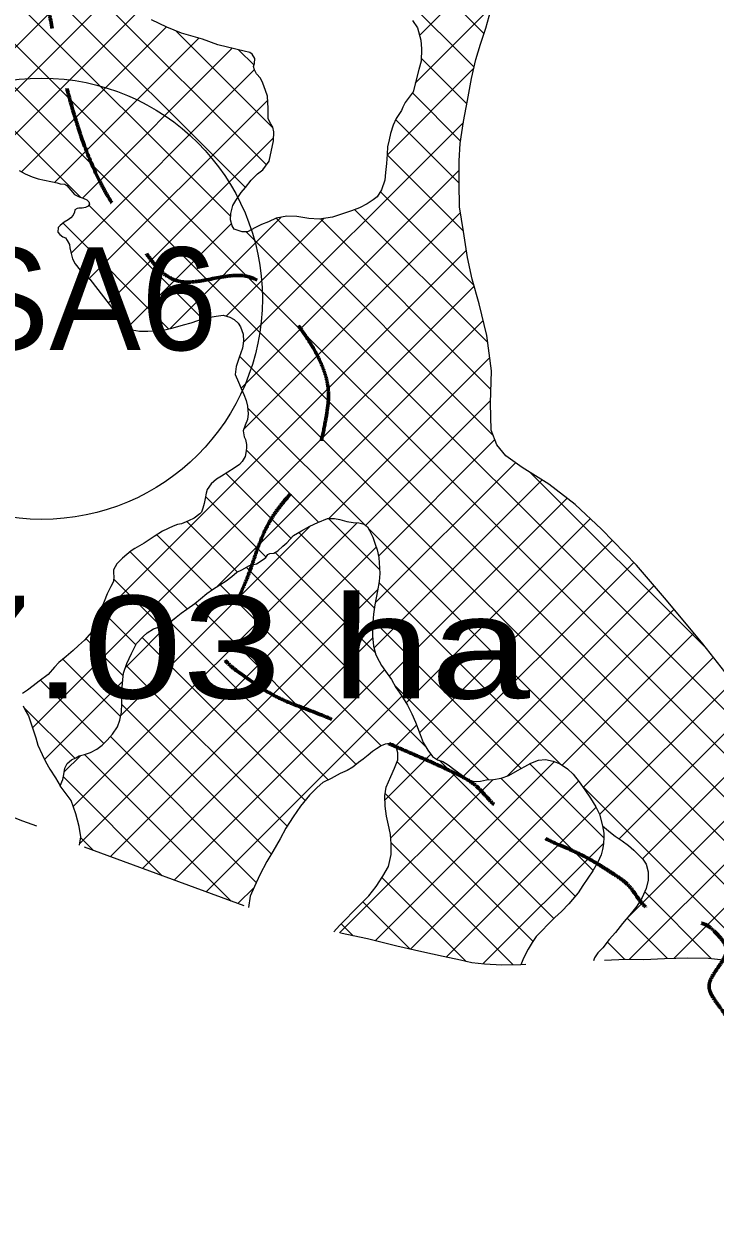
# Model space of a CAD drawing. Extents: x -1643653 to 4543381, y 1624270 to 13878484.
# Drawn here: x 748653 to 752016, y 8927283 to 8933088 of the extents above; entities that cross this region are included whole.
import ezdxf
from ezdxf.enums import TextEntityAlignment as Align

# ---------------------------------------------------------------- set-up
doc = ezdxf.new("R2010")
doc.units = 0
doc.header["$LTSCALE"] = 200
doc.linetypes.add('MEDIUM_DASHED', pattern=[4.5, 3, -1.5])
for name, color, linetype, lineweight in [('1', 7, 'Continuous', 13), ('10', 7, 'MEDIUM_DASHED', 60), ('29', 7, 'Continuous', 13), ('45', 7, 'Continuous', 13)]:
    doc.layers.add(name, color=color, linetype=linetype, lineweight=lineweight)
doc.layers.add('63', color=7, linetype='Continuous')

msp = doc.modelspace()

# ---------------------------------------------------------------- linework, layer by layer
at = {"layer": '1', "lineweight": 25}
msp.add_spline([(814781, 9009175.5), (814787.2, 9009173.4), (814796.9, 9009173.4), (814799.4, 9009172.4), (814805.1, 9009174.5), (814805.6, 9009176.5), (814811.7, 9009179.5), (814811.7, 9009179.5), (814801.5, 9009181), (814790.7, 9009181.5), (814784.1, 9009183.1), (814777.4, 9009185.1), (814778.4, 9009175.5)], degree=3, dxfattribs=at)
at = {"layer": '10'}
msp.add_open_spline([(753774.9, 8926261.4), (753812.7, 8926399.9), (753812, 8926558.8), (753709.5, 8926687.3), (753566, 8926867.3), (753376.7, 8926916.9), (753227, 8927050.3), (753014.8, 8927239.4), (752804.9, 8927430.3), (752597.6, 8927630.5), (752376.7, 8927843.7), (752192.2, 8928091.3), (752017.6, 8928334.1), (751956, 8928419.6), (752103.6, 8928574.9), (752029.9, 8928655), (751955.6, 8928735.8), (751801.6, 8928688.1), (751721.4, 8928753.8), (751652.2, 8928810.4), (751601.3, 8928901.2), (751523.9, 8928951.3), (751367.8, 8929052.4), (751185.2, 8929119.1), (751030.2, 8929222.8), (750931.1, 8929289.2), (750854.8, 8929393), (750746.4, 8929445), (750665, 8929484.1), (750582.4, 8929520.3), (750499.6, 8929556.1), (750413.3, 8929593.4), (750326.8, 8929630.1), (750240.4, 8929667.2), (750059.5, 8929745.1), (749875.6, 8929807.6), (749709.7, 8929926.4), (749552.8, 8930038.9), (749714.4, 8930314.8), (749771.5, 8930481.9), (749848.6, 8930707.8), (750077.8, 8930926.7), (750119.5, 8931152.3), (750152, 8931328.4), (750058.1, 8931532.9), (749922, 8931707.8), (749753.2, 8931924.7), (749391.3, 8931773.6), (749243.2, 8931979.4), (749032.7, 8932271.9), (748906.3, 8932592.6), (748823.6, 8932929.9), (748786.3, 8933082.2), (748758.3, 8933247.9), (748811.3, 8933399), (748934, 8933748.4), (749210.7, 8934002.5), (749514.7, 8934226), (749629.1, 8934310.1), (749795.5, 8934228.1), (749909.7, 8934329.8), (749982.5, 8934394.6), (750061.5, 8934468.6), (750045.4, 8934552), (750025.6, 8934654.5), (749991.4, 8934758.2), (749959, 8934860.6), (749901, 8935043.9), (749870.4, 8935232.4), (749773.9, 8935403.7), (749725.3, 8935490), (749619.5, 8935521), (749551.8, 8935588.9), (749459.7, 8935681.1), (749373.5, 8935781.5), (749280.2, 8935872.8), (749090.8, 8936058.2), (748862, 8936191), (748663.2, 8936378.9), (748545.5, 8936490.1), (748390.4, 8936617), (748404, 8936773.9), (748412.2, 8936868.5), (748420.5, 8936963.2), (748428.7, 8937057.8)], degree=3, dxfattribs=at)
at = {"layer": '29'}
for p, q in [((750891.4, 8933041.1), (749257.1, 8934675.4)), ((749832.8, 8932402.7), (747660.9, 8934574.5)), ((750843.2, 8932877.1), (749150.2, 8934570.1)), ((749730.8, 8932292.4), (747564.5, 8934458.7)), ((749659.7, 8932151.4), (747671.3, 8934139.9)), ((748444.6, 8932808.2), (749244.3, 8933607.9)), ((750578.2, 8933032.6), (750945.8, 8933400.2)), ((748463.2, 8932614.7), (749108.7, 8933260.2)), ((752604.9, 8928994.1), (748379, 8933220)), ((747815, 8931754.4), (749206.4, 8933145.7)), ((750557.3, 8932799.6), (750928.5, 8933170.8)), ((748641.5, 8932368.7), (749346.3, 8933073.5)), ((749864.6, 8932583), (749394, 8933053.6)), ((752763.1, 8928623.8), (748367.1, 8933019.8)), ((748802.2, 8932317.2), (749503.8, 8933018.8)), ((748938.3, 8932241.3), (749666.9, 8932969.9)), ((749772.9, 8932886.8), (749697, 8932962.7)), ((750808.7, 8932699.5), (750585.8, 8932922.3)), ((748882.7, 8931973.5), (749774.3, 8932865.1)), ((750420.4, 8932450.5), (750842.1, 8932872.2)), ((750777.9, 8932518.2), (750543.1, 8932752.9)), ((748930.5, 8932244.2), (748476, 8932698.8)), ((748970.5, 8931849.2), (749839.2, 8932717.8)), ((750770.4, 8932313.5), (750461.4, 8932622.5)), ((749720.4, 8931538.4), (750791.4, 8932609.4)), ((749063.9, 8931730.5), (749867.5, 8932534)), ((750791.1, 8932080.7), (750420.5, 8932451.4)), ((749710.5, 8931316.3), (750770.6, 8932376.5)), ((750842.1, 8931817.6), (750387.6, 8932272.1)), ((749521.4, 8931653.3), (748969, 8932205.7)), ((749723.5, 8931117.2), (750777.4, 8932171.1)), ((750910, 8931537.6), (750263.1, 8932184.5)), ((749357.5, 8931605.1), (748844, 8932118.6)), ((749157.4, 8931611.8), (749663.6, 8932118)), ((749364.3, 8931606.6), (749905.4, 8932147.7)), ((749637, 8931667.1), (750111.8, 8932141.9)), ((750936.6, 8931086.7), (749880, 8932143.2)), ((750925.4, 8931310), (750095.9, 8932139.5)), ((752375.9, 8929435.2), (749734, 8932077.1)), ((749010, 8930191.6), (750805.6, 8931987.2)), ((748694.9, 8929664.4), (750843.4, 8931812.9)), ((749595, 8930352.4), (750887.5, 8931644.8)), ((752834.2, 8928340.5), (749702.2, 8931472.5)), ((750136.5, 8930681.7), (750919.8, 8931465)), ((750315.5, 8930648.6), (750923.5, 8931256.6)), ((750308.6, 8930654.1), (749741.9, 8931220.7)), ((750378, 8930499), (750944.7, 8931065.7)), ((750086.6, 8930663.9), (749734.9, 8931015.6)), ((750362.7, 8930271.6), (751044.8, 8930953.6)), ((749952.4, 8930585.9), (749636.7, 8930901.7)), ((751974.2, 8930049.1), (751118.4, 8930904.8)), ((750356.5, 8930053.2), (751173.8, 8930870.5)), ((749831.6, 8930494.6), (749536.5, 8930789.7)), ((750430.1, 8929914.6), (751295.9, 8930780.4)), ((748893.9, 8929280.7), (750274.8, 8930661.6)), ((749124.2, 8929723.1), (750046.2, 8930645.1)), ((749692.4, 8930421.7), (749445.8, 8930668.2)), ((750384.1, 8930432.3), (750134.7, 8930681.6)), ((750512.8, 8929785.2), (751408.3, 8930680.8)), ((749567, 8930335), (749299.4, 8930602.5)), ((750358.5, 8930245.7), (749990, 8930614.2)), ((752569.9, 8928392.7), (750329.2, 8930633.4)), ((748924.6, 8929099.2), (750367.3, 8930542)), ((750578.4, 8929638.7), (751515.4, 8930575.7)), ((749447.4, 8930242.4), (749170, 8930519.8)), ((750362.9, 8930029.2), (749875.2, 8930516.8)), ((750607, 8929572.9), (749735.2, 8930444.8)), ((750662.7, 8929510.8), (751620.4, 8930468.6)), ((749319.7, 8930158), (749090.2, 8930387.5)), ((750391, 8929576.9), (749607.8, 8930360.1)), ((751261.6, 8929488.9), (750380.2, 8930370.3)), ((750792.1, 8929428.1), (751719.3, 8930355.4)), ((749074.7, 8929037.2), (750374.3, 8930336.8)), ((749198, 8930067.5), (749027.5, 8930238.1)), ((750270.2, 8929485.5), (749486.2, 8930269.5)), ((751004.6, 8929428.5), (751816.7, 8930240.6)), ((749148.6, 8929959.7), (749381.2, 8930192.2)), ((750133.3, 8929410.3), (749364, 8930179.6)), ((751072.3, 8929466.1), (750351.5, 8930186.9)), ((751271, 8929482.8), (751912.8, 8930124.5)), ((749136.8, 8929916.6), (748955.3, 8930098.1)), ((750021.9, 8929309.5), (749228.2, 8930103.2)), ((749229.7, 8928980.1), (750349.9, 8930100.3)), ((751373.8, 8929373.5), (752007.2, 8930006.9)), ((749123.2, 8929718.1), (748843.3, 8929997.9)), ((749934.3, 8929185), (749151.5, 8929967.8)), ((749384.7, 8928923), (750408, 8929946.2)), ((749042, 8929587.2), (748734.2, 8929894.9)), ((748753.1, 8929510.4), (749134.1, 8929891.4)), ((750914.8, 8929411.4), (750458.7, 8929867.5)), ((751453.9, 8929241.4), (752100.4, 8929887.9)), ((749856.9, 8929050.3), (749130, 8929777.2)), ((749539.8, 8928865.9), (750492.1, 8929818.2)), ((748901.4, 8929515.7), (748653.6, 8929763.4)), ((751548.6, 8929124), (752185.7, 8929761.1)), ((750459.7, 8929573.7), (750563.2, 8929677.2)), ((749033.6, 8929578.8), (749060.6, 8929605.8)), ((749783.8, 8928911.2), (749074, 8929621.1)), ((751663.1, 8929026.4), (752266.6, 8929629.8)), ((748850, 8929448.9), (748930.2, 8929529.2)), ((749662.1, 8928820.8), (748948.4, 8929534.5)), ((750362.4, 8928627.9), (751234.2, 8929499.6)), ((750409.9, 8929311.7), (750633, 8929534.9)), ((751231, 8928736.9), (750469, 8929498.9)), ((751335.6, 8928844.4), (750674, 8929505.9)), ((751473.5, 8929130.7), (751115, 8929489.3)), ((751590.5, 8928741.7), (752343.1, 8929494.2)), ((749326.2, 8928944.5), (748845.5, 8929425.3)), ((750438.2, 8929127.9), (750761, 8929450.7)), ((750188.6, 8928666.2), (750935.3, 8929412.9)), ((750533.5, 8928586.8), (751351.7, 8929405)), ((751421.8, 8928970.4), (750973.3, 8929418.8)), ((752268.9, 8928481.5), (751366.8, 8929383.7)), ((751129.5, 8928626.2), (750411, 8929344.7)), ((751598.4, 8928537.4), (752419, 8929357.9)), ((750706.8, 8928548), (751436.3, 8929277.5)), ((751816.1, 8928542.9), (752492.8, 8929219.7)), ((748990.4, 8929068.2), (748929.1, 8929129.6)), ((749724.8, 8928797.7), (748948.4, 8929083.7)), ((751033.3, 8928510.2), (750440.1, 8929103.5)), ((750886.2, 8928515.3), (751472.5, 8929101.6)), ((750804.8, 8928526.6), (750395.3, 8928936.1)), ((749694.8, 8928808.8), (749773.2, 8928887.2)), ((751996.2, 8928542.2), (751673, 8928865.4)), ((750532.2, 8928587.1), (750301.9, 8928817.4)), ((751784.2, 8928542), (751587.8, 8928738.4)), ((750255.2, 8928652), (750196.9, 8928710.3)), ((751576.7, 8928537.4), (751491.3, 8928622.8))]:
    msp.add_line(p, q, dxfattribs=at)
for points in [[(752134.3, 8929844.6), (751956.3, 8930071.9), (751779.8, 8930285.1), (751633.7, 8930455), (751462.7, 8930629.5), (751334.7, 8930750.1), (751207.6, 8930849.4), (751077.9, 8930930), (750996.9, 8930987.6), (750954.5, 8931040.5), (750926.8, 8931112.1), (750923.1, 8931244), (750928.6, 8931400.3), (750905.3, 8931572.4), (750867.7, 8931725.7), (750834, 8931846.6), (750811, 8931952.2), (750791.6, 8932077.6), (750773.1, 8932198.9), (750770.4, 8932314.1), (750770.7, 8932421.7), (750776.1, 8932505.9), (750792.1, 8932613.9), (750811.7, 8932714.9), (750830.3, 8932823.4), (750852.3, 8932914.7), (750874.4, 8932989.2), (750900, 8933067.3), (750925.1, 8933155.5)], [(750543.9, 8933105.3), (750567.6, 8933069.3), (750584.7, 8933009.8), (750587.1, 8932967.2), (750585.4, 8932907.3), (750574.7, 8932866.8), (750546.4, 8932757.2), (750507.7, 8932706.6), (750496, 8932683.8), (750490.3, 8932667.6), (750463.8, 8932627.6), (750449, 8932596.2), (750437.2, 8932554.6), (750430.6, 8932524.7), (750422.8, 8932489.7), (750420.7, 8932455.2), (750417.5, 8932409), (750411.8, 8932365.4), (750408.7, 8932327.9), (750393.3, 8932281.2), (750372.4, 8932247.8), (750353.1, 8932232.1), (750323.6, 8932212.9), (750286, 8932192.8), (750246.9, 8932178.7), (750213.3, 8932167.1), (750154.9, 8932148.5), (750089.5, 8932138.5), (750040.2, 8932141.2), (749980.9, 8932152), (749933.2, 8932152.2), (749880.9, 8932143.7), (749842.8, 8932125), (749808.8, 8932112.9), (749780.3, 8932098.3), (749741.7, 8932077.1), (749714.8, 8932077.2), (749676.3, 8932090), (749667.2, 8932105.8), (749658.7, 8932135.2), (749660.8, 8932166.7), (749670, 8932204.2), (749684.3, 8932229.5), (749710.8, 8932267.5), (749731.2, 8932292.8), (749758.7, 8932327.7), (749789.2, 8932359.6), (749815.1, 8932378.8), (749846.2, 8932420.8), (749866.8, 8932519.7), (749869, 8932563.4), (749864, 8932585.7), (749852.3, 8932604.5), (749842.2, 8932628.4), (749842.3, 8932640.6), (749841.9, 8932676.1), (749838, 8932736), (749827.9, 8932763.9), (749816.4, 8932799.5), (749803.8, 8932824.9), (749785.6, 8932846.2), (749774.4, 8932864.5), (749770.9, 8932880.3), (749775.5, 8932895.5), (749776.6, 8932920.3), (749764, 8932940.7), (749751.8, 8932948.8), (749725, 8932956), (749683.9, 8932965.8), (749596.7, 8932986.8), (749522.7, 8933013.4), (749420.3, 8933042.7), (749348.8, 8933072.3), (749274.8, 8933108.6)], [(748629.7, 8932374.8), (748659.6, 8932359.5), (748693.6, 8932344.7), (748723.5, 8932334.4), (748815.3, 8932314.4), (748830.5, 8932310.8), (748852.3, 8932308.2), (748862.4, 8932302.6), (748882.1, 8932279.2), (748900.3, 8932258.3), (748921.6, 8932247.6), (748941.9, 8932239.9), (748959.1, 8932232.3), (748969.8, 8932223.1), (748972.8, 8932211.9), (748966.7, 8932201.8), (748952.4, 8932194.7), (748936.2, 8932192.2), (748919.9, 8932191.8), (748912.8, 8932190.3), (748900.6, 8932184.2), (748899.1, 8932173.1), (748892.4, 8932157.9), (748881.2, 8932144.2), (748869, 8932135.1), (748849.7, 8932123), (748829.9, 8932107.8), (748820.7, 8932097.2), (748818.1, 8932074.9), (748827.7, 8932063.2), (748843.4, 8932053), (748855.1, 8932047.9), (748863.7, 8932035.2), (748874.8, 8932015.3), (748877.3, 8931998.6), (748883.3, 8931970.7), (748890.3, 8931945.3), (748903.4, 8931921.4), (748926.7, 8931889.8), (748951.5, 8931864.4), (748973.7, 8931846.6), (749067.8, 8931725.5), (749078.9, 8931710.8), (749093.5, 8931686.9), (749106.2, 8931672.7), (749123.3, 8931649.3)], [(749123.3, 8931649.3), (749138.5, 8931628.9), (749156.7, 8931612.1), (749179.5, 8931599.4), (749216.1, 8931593.7), (749256.6, 8931593.1), (749293.7, 8931594.5), (749345, 8931602.4), (749380, 8931609.9), (749429.2, 8931624.5), (749467.8, 8931634.6), (749526.8, 8931655.2), (749558.8, 8931662.2), (749588.7, 8931667.2), (749623.2, 8931671.7), (749655.7, 8931660.9), (749677, 8931649.7), (749695.2, 8931632.9), (749707.8, 8931614.1), (749719.9, 8931579), (749721.3, 8931544.5), (749716.1, 8931510), (749699.8, 8931465.9), (749685.9, 8931421.8), (749681.2, 8931382.8), (749697.4, 8931345.7), (749711, 8931315.2), (749723.6, 8931285.7), (749734.7, 8931256.8), (749741.2, 8931228.8), (749744.6, 8931190.8), (749740.5, 8931163.9), (749729.7, 8931135.5), (749720.5, 8931108.6), (749725, 8931079.7), (749730.6, 8931066.5), (749736.6, 8931042.6), (749736, 8931027.4), (749734.5, 8931011.2), (749729.8, 8930983.8), (749715.5, 8930959), (749702.3, 8930944.8), (749676.9, 8930926.6), (749645.3, 8930906.9), (749615.4, 8930888.7), (749590.5, 8930873.6), (749564.5, 8930850.3), (749544.6, 8930823.5), (749539.5, 8930804.7), (749534.4, 8930778.8), (749530.2, 8930755.5), (749524.1, 8930731.7), (749516.9, 8930713.4), (749509.3, 8930705.3), (749482.3, 8930684.1), (749453.4, 8930671.5), (749419.8, 8930656.9), (749400, 8930652.4), (749379.7, 8930644.3), (749327.9, 8930621.1), (749287.7, 8930594.9), (749238.4, 8930562), (749193.7, 8930535.8), (749175.9, 8930524.7), (749132.7, 8930489.3), (749105.2, 8930461.9), (749088.8, 8930432.1), (749089.3, 8930415.3), (749090.8, 8930401.1), (749089.7, 8930375.7), (749076.4, 8930351.4), (749059.1, 8930314.9), (749044.2, 8930277.9), (749019.7, 8930219.7), (749003.3, 8930172.5), (748982.9, 8930129.9), (748947.8, 8930089.5), (748919.8, 8930064.2), (748892.3, 8930039.9), (748858.8, 8930011.1), (748823.7, 8929981.2), (748801.8, 8929958.5), (748770.7, 8929923), (748728, 8929890.2), (748698.5, 8929867.9), (748671.1, 8929846.2), (748646.7, 8929830.5)], [(749130.3, 8929782.1), (749129.4, 8929834.4), (749133.1, 8929882.1), (749138.3, 8929930.3), (749154.7, 8929976.9), (749177.2, 8930026.1), (749201.6, 8930074.7), (749233.2, 8930108.6), (749252.5, 8930125.3), (749284.1, 8930145.5), (749317.1, 8930157.1), (749338.9, 8930165.1), (749367.9, 8930181.8), (749394.3, 8930202.5), (749418.7, 8930221.7), (749445.2, 8930240.9), (749485.3, 8930268.7), (749512.3, 8930291), (749543.3, 8930316.8), (749570.3, 8930337.5), (749606.4, 8930359.2), (749637.4, 8930378.9), (749665.4, 8930400.1), (749689.8, 8930420.4), (749714.2, 8930433), (749750.3, 8930453.2), (749785.3, 8930462.2), (749817.8, 8930482.9), (749830.5, 8930493), (749839.7, 8930506.2), (749849.9, 8930511.7), (749869.7, 8930513.7), (749888.5, 8930524.3), (749912.4, 8930548.1), (749932.7, 8930563.2), (749964.3, 8930599.7), (750004.5, 8930622.4), (750045.1, 8930644.6), (750083.7, 8930662.8), (750129.5, 8930681.4), (750164, 8930682.8), (750190.8, 8930676.7), (750224.8, 8930666.9), (750255.8, 8930662.8), (750282.1, 8930661.2), (750308, 8930654.5), (750324.7, 8930641.3), (750334.3, 8930624.5), (750351.4, 8930590.9), (750362.5, 8930556.9), (750371.1, 8930530.5), (750379.6, 8930491.9), (750385.4, 8930414.8), (750381.3, 8930376.2), (750373, 8930329.6), (750361.1, 8930262.6), (750353.9, 8930216.5), (750349.2, 8930159.1), (750348.5, 8930112), (750354.5, 8930060.7), (750365.5, 8930019.6), (750381.7, 8929988.1), (750393.3, 8929967.7), (750412.5, 8929939.8), (750441.3, 8929898.6), (750463, 8929859.9), (750490.8, 8929820.3), (750519.6, 8929774.5), (750540.7, 8929731.8), (750557.9, 8929690.7), (750581.6, 8929630.8), (750595.1, 8929593.2), (750617.9, 8929554.5), (750640.6, 8929525), (750665.9, 8929508.7), (750691.3, 8929500), (750716.6, 8929484.2), (750745, 8929462.3), (750815.8, 8929410.9), (750837.1, 8929403.7), (750854.4, 8929403.1), (750875.2, 8929405.1), (750904.1, 8929410.6), (750937.6, 8929413), (750974.7, 8929419), (751012.8, 8929431.1), (751054.5, 8929455.8), (751089.5, 8929476), (751119.5, 8929491.7), (751157.1, 8929506.8), (751190.6, 8929509.7), (751228.1, 8929502), (751262.1, 8929488.7), (751298.1, 8929464.8), (751325.4, 8929437.8), (751354.7, 8929401.2), (751382, 8929361.7), (751409.8, 8929321.8), (751435, 8929280.2), (751453.2, 8929244.1), (751468.1, 8929186.9)], [(749130.3, 8929782.1), (749129.4, 8929834.4), (749133.1, 8929882.1), (749138.3, 8929930.3), (749154.7, 8929976.9), (749177.2, 8930026.1), (749201.6, 8930074.7), (749233.2, 8930108.6), (749252.5, 8930125.3), (749284.1, 8930145.5), (749317.1, 8930157.1), (749338.9, 8930165.1), (749367.9, 8930181.8), (749394.3, 8930202.5), (749418.7, 8930221.7), (749445.2, 8930240.9), (749485.3, 8930268.7), (749512.3, 8930291), (749543.3, 8930316.8), (749570.3, 8930337.5), (749606.4, 8930359.2), (749637.4, 8930378.9), (749665.4, 8930400.1), (749689.8, 8930420.4), (749714.2, 8930433), (749750.3, 8930453.2), (749785.3, 8930462.2), (749817.8, 8930482.9), (749830.5, 8930493), (749839.7, 8930506.2), (749849.9, 8930511.7), (749869.7, 8930513.7), (749888.5, 8930524.3), (749912.4, 8930548.1), (749932.7, 8930563.2), (749964.3, 8930599.7), (750004.5, 8930622.4), (750045.1, 8930644.6), (750083.7, 8930662.8), (750129.5, 8930681.4), (750164, 8930682.8), (750190.8, 8930676.7), (750224.8, 8930666.9), (750255.8, 8930662.8), (750282.1, 8930661.2), (750308, 8930654.5), (750324.7, 8930641.3), (750334.3, 8930624.5), (750351.4, 8930590.9), (750362.5, 8930556.9), (750371.1, 8930530.5), (750379.6, 8930491.9), (750385.4, 8930414.8), (750381.3, 8930376.2), (750373, 8930329.6), (750361.1, 8930262.6), (750353.9, 8930216.5), (750349.2, 8930159.1), (750348.5, 8930112), (750354.5, 8930060.7), (750365.5, 8930019.6), (750381.7, 8929988.1), (750393.3, 8929967.7), (750412.5, 8929939.8), (750441.3, 8929898.6), (750463, 8929859.9), (750490.8, 8929820.3), (750519.6, 8929774.5), (750540.7, 8929731.8), (750557.9, 8929690.7), (750581.6, 8929630.8), (750595.1, 8929593.2), (750617.9, 8929554.5), (750640.6, 8929525), (750665.9, 8929508.7), (750691.3, 8929500), (750716.6, 8929484.2), (750745, 8929462.3), (750815.8, 8929410.9), (750837.1, 8929403.7), (750854.4, 8929403.1), (750875.2, 8929405.1), (750904.1, 8929410.6), (750937.6, 8929413), (750974.7, 8929419), (751012.8, 8929431.1), (751054.5, 8929455.8), (751089.5, 8929476), (751119.5, 8929491.7), (751157.1, 8929506.8), (751190.6, 8929509.7), (751228.1, 8929502), (751262.1, 8929488.7), (751298.1, 8929464.8), (751325.4, 8929437.8), (751354.7, 8929401.2), (751382, 8929361.7), (751409.8, 8929321.8), (751435, 8929280.2), (751453.2, 8929244.1), (751468.1, 8929186.9)], [(748829.6, 8929381.3), (748843, 8929412.1), (748847.6, 8929436.4), (748853.3, 8929466.8), (748864, 8929489.6), (748885.4, 8929507.3), (748905.7, 8929517.9), (748923, 8929527), (748948.4, 8929534.5), (748977.3, 8929543.1), (749008.3, 8929559.2), (749033.8, 8929578.9), (749059.2, 8929604.2), (749084.2, 8929632.6), (749108.6, 8929669), (749119.9, 8929701.5), (749127.6, 8929740), (749130.3, 8929782.1)], [(748829.6, 8929381.3), (748843, 8929412.1), (748847.6, 8929436.4), (748853.3, 8929466.8), (748864, 8929489.6), (748885.4, 8929507.3), (748905.7, 8929517.9), (748923, 8929527), (748948.4, 8929534.5), (748977.3, 8929543.1), (749008.3, 8929559.2), (749033.8, 8929578.9), (749059.2, 8929604.2), (749084.2, 8929632.6), (749108.6, 8929669), (749119.9, 8929701.5), (749127.6, 8929740), (749130.3, 8929782.1)], [(748650.5, 8929770.1), (748659.6, 8929750.3), (748675.3, 8929721.4), (748685.3, 8929693.4), (748696.9, 8929658.4), (748712, 8929614.7), (748721.5, 8929579.7), (748742.2, 8929534.4), (748757.8, 8929499.9), (748779, 8929462.3), (748806.8, 8929421.1), (748829.6, 8929381.3)], [(750160.5, 8928672.1), (750189.4, 8928702.8), (750216.8, 8928730.2), (750256.2, 8928772.3), (750291.8, 8928807.2), (750331, 8928847.2), (750366.2, 8928891.7), (750399.8, 8928942.9), (750426.8, 8928989), (750439.7, 8929047.3), (750440.3, 8929100.1), (750436.9, 8929144.7), (750429.9, 8929175.2), (750417.9, 8929234.1), (750411, 8929283.3), (750409.1, 8929333.6), (750416.3, 8929375.7), (750437.8, 8929427.4), (750455.6, 8929467.4), (750473, 8929508.4), (750472.1, 8929542.4), (750467.1, 8929560.7), (750457.5, 8929577.5), (750447.9, 8929586.2), (750431.6, 8929588.2), (750411.3, 8929584.7), (750390.5, 8929576.7), (750369.1, 8929561.5), (750349.8, 8929547.9), (750328, 8929530.7), (750304, 8929511), (750281.7, 8929494.3), (750252.7, 8929472.1), (750225.7, 8929456.9), (750191.2, 8929440.8), (750148, 8929417.6), (750108.3, 8929397.9), (750079.4, 8929373.1), (750043.2, 8929335.7), (749999.4, 8929282), (749963.2, 8929230.3), (749928.1, 8929175.1), (749899.5, 8929123.5), (749864.3, 8929062.7), (749834.8, 8929013), (749800.6, 8928949.2), (749775.5, 8928892.4), (749754.6, 8928844.8), (749745.4, 8928790.2)], [(748715.8, 8929185.1), (748647.5, 8929210.3), (748586.1, 8929234.4), (748525.3, 8929253.8), (748462.9, 8929271.3), (748349.4, 8929304.6), (748280.4, 8929327.1), (748141, 8929368.6), (748065.4, 8929380.5), (747922.9, 8929406.3)], [(748923.7, 8929092.8), (748929.7, 8929133.6), (748922, 8929183.4), (748906.6, 8929244.8), (748883.6, 8929310), (748829.6, 8929381.3)], [(751468.1, 8929186.9), (751473.6, 8929151.3), (751473.6, 8929131.1), (751472.5, 8929099.6), (751468.3, 8929071.2), (751461.1, 8929046.3), (751444.8, 8929010.9), (751420.3, 8928967.8), (751396.9, 8928931.9), (751372.4, 8928897.4), (751349.5, 8928861), (751304.1, 8928806.8), (751268.5, 8928770.4), (751235.5, 8928741.5), (751201.9, 8928706.6), (751173.9, 8928677.8), (751145.9, 8928648.4), (751125, 8928620.1), (751107.1, 8928587.7), (751084.2, 8928543.3), (751069.9, 8928511.2)], [(751468.1, 8929186.9), (751506.1, 8929154.8), (751529.9, 8929136), (751563.3, 8929114.6), (751594.7, 8929090.6), (751619.5, 8929068.2), (751644.8, 8929044.3), (751664, 8929025.5), (751679.7, 8929000.6), (751690.8, 8928964), (751689.6, 8928923.4), (751680.4, 8928881.8), (751661, 8928838.7), (751634.4, 8928795.7), (751608.5, 8928763.3), (751565.7, 8928711.7), (751530.6, 8928668.1), (751500.5, 8928634.7), (751468.9, 8928593.7), (751445, 8928568.4), (751428.7, 8928544.1), (751424.6, 8928530.9)], [(751095.3, 8928512.4), (751069.9, 8928511.2), (750978, 8928508.9), (750893.3, 8928514.7), (750831.9, 8928520), (750777.7, 8928533.3), (750693, 8928550.8), (750588.5, 8928574.5), (750467.3, 8928601.7), (750325.3, 8928637.1), (750193.1, 8928665.2)], [(751478.3, 8928533.2), (751580.9, 8928537.6), (751669.2, 8928536.8), (751768.7, 8928541.6), (751880.8, 8928544.8), (751984.3, 8928543.5), (752101, 8928530.5)]]:
    msp.add_lwpolyline(points, dxfattribs=at)
at = {"layer": '45'}
msp.add_circle((748739.8, 8931751.1), 1073.6, dxfattribs=at)

# ---------------------------------------------------------------- texts
msp.add_text('ASA6', height=500, dxfattribs=at).set_placement((748739.9, 8931501.1), align=Align.CENTER)
at = {"layer": '63', "width": 1.3}
msp.add_text(' 6747.03 ha', height=500, dxfattribs=at).set_placement((746523.1, 8929806.6))

doc.saveas('drawing.dxf')
